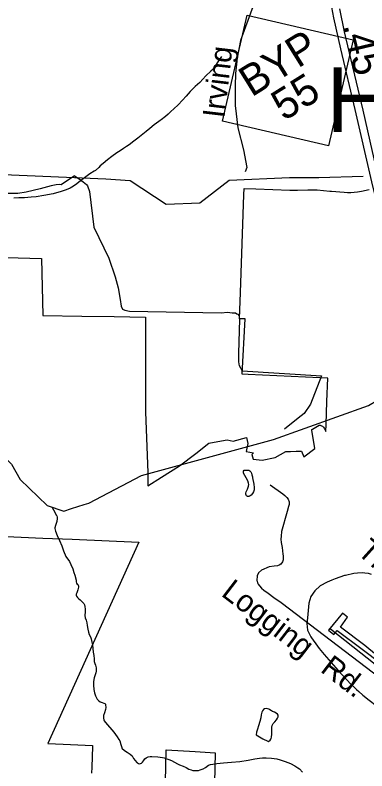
# Model space of a CAD drawing. Extents: x 2001466 to 31450019, y -30647475 to 847247.
# Drawn here: x 2042268 to 2045313, y 686891 to 693435 of the extents above; entities that cross this region are included whole.
import ezdxf

# ---------------------------------------------------------------- set-up
doc = ezdxf.new("R2010")
doc.units = 0
for name, color, linetype in [('Exist Boundary Political City Limit New', 7, 'Continuous'), ('Exist Civil Demographics City Label', 7, 'Continuous'), ('Exist Hydrographic Creek Single Shore', 7, 'Continuous'), ('Exist Hydrographic Misc Water Feature', 7, 'Continuous'), ('Exist Road Non-System Type 51', 7, 'Continuous'), ('Exist Road Non-System Type 51 Label', 7, 'Continuous'), ('Exist Road Primary NC Divided Attributed', 7, 'Continuous'), ('Exist Road Primary NC Service Mileage Hundredths English Label', 7, 'Continuous'), ('Exist Road Primary NC Shield CELL', 7, 'Continuous'), ('Exist Road Primary NC Shield Number Label', 7, 'Continuous'), ('Map Preparation Boundary City Limit Buffer Line', 7, 'Continuous'), ('Prop Road Primary Interstate Projected', 7, 'Continuous')]:
    doc.layers.add(name, color=color, linetype=linetype)

msp = doc.modelspace()

# ---------------------------------------------------------------- linework, layer by layer
at = {"layer": 'Exist Boundary Political City Limit New'}
for points in [[(2044835, 689846.6), (2044842.9, 689851.1), (2044900.8, 689884.4), (2044909.1, 689884.7), (2044914.5, 689882.5), (2044918.8, 689879.3), (2044927.8, 689876.4), (2044937.2, 689866.1), (2044942.6, 689859.2), (2044945, 689855.4), (2044948.5, 689847.6), (2044951.1, 689840.3), (2044956.9, 689830.8), (2044959, 689889.5), (2044966.4, 690089.1), (2044973.9, 690291.7), (2044969.4, 690291.9), (2044905.8, 690294.8), (2044284.5, 690323.2), (2044234.5, 690325.1), (2044260.4, 690805.1), (2044221.1, 690805.8), (2044210.4, 690805.9), (2044218.6, 691032.8), (2044249.2, 691880), (2044251.2, 691934.1), (2044351.2, 691930.2), (2044645.8, 691919.8), (2044675.8, 691919.2), (2044711.2, 691919.5), (2044802.9, 691921.9), (2044830, 691922.3), (2044856.1, 691921.9), (2044883.4, 691920.7), (2044992.6, 691911.9), (2045005.6, 691910.8), (2045115.2, 691901.7), (2045146.2, 691900), (2045174.2, 691900), (2045202.5, 691901.4), (2045232.8, 691904.6), (2045265.5, 691909.3), (2045333.8, 691924.2)], [(2041586, 691354.6), (2042495.8, 691328.9), (2042509.1, 690832.6), (2042845.2, 690828.6), (2043124.8, 690825.5), (2043395.8, 690819.6), (2043395.5, 690000), (2043416.9, 689473), (2043417.1, 689358), (2043536.1, 689433.8), (2043691.1, 689533.4), (2043833.6, 689637.8), (2043944.5, 689727.9), (2044023.9, 689742.9), (2044104.2, 689758), (2044154.9, 689746.1), (2044271.5, 689777.8), (2044283.2, 689725.4), (2044268.4, 689655.2), (2044331.5, 689644.1), (2044318, 689631), (2044328.2, 689590.5), (2044405.1, 689580.6), (2044518.8, 689604.4), (2044611.2, 689655.2), (2044652.2, 689657.8), (2044701.2, 689658.2), (2044747.1, 689658.6), (2044767.2, 689608.8), (2044861.4, 689681.7), (2044835.9, 689840.8), (2044835, 689846.6)], [(2042065.9, 688927.4), (2042508.8, 688906.5), (2042761.5, 688897.2), (2043340.4, 688872.5)], [(2043340.4, 688872.5), (2042551.2, 687128.4), (2042683.2, 687122.4), (2042937.9, 687110.8), (2042937.5, 687102), (2042931.9, 686923.6), (2042930.2, 686871.1)], [(2043566.8, 686655.9), (2043576.2, 687073.3), (2043826.9, 687057.7), (2043998.8, 687047.2), (2043966.8, 685614.4)]]:
    msp.add_lwpolyline(points, dxfattribs=at)
at = {"layer": 'Exist Hydrographic Creek Single Shore'}
msp.add_line((2042757.5, 689162.3), (2042866.1, 689196.4), dxfattribs=at)
for points in [[(2040587.1, 690437), (2041053.2, 690437.3), (2041195.1, 690404.9), (2041295.1, 690330.7), (2041462, 690320.7), (2041637.2, 690254.8), (2041745, 690147.6), (2041779.1, 690005.8), (2042238.2, 689547), (2042313, 689414.2), (2042547, 689189.7), (2042689.1, 689140.9), (2042757.5, 689162.3)], [(2042866.1, 689196.4), (2042905, 689208.6), (2043363.1, 689448.6), (2044504, 689760.1), (2045328.1, 690055.1), (2045714.7, 690286.8)], [(2047822.9, 684802.5), (2047762.9, 684808.5), (2047728.8, 684842), (2047654, 685083.1), (2047569.9, 685242.2), (2047378, 685449.5), (2047152.9, 685624.7), (2046968.9, 685848.3), (2046860.9, 686057.2), (2046727, 686266.6), (2046584.9, 686430.3), (2046425.9, 686689.4), (2046383.9, 686874), (2046383.9, 686998.7), (2046350.9, 687048.6), (2044999, 688119.4)]]:
    msp.add_lwpolyline(points, dxfattribs=at)
at = {"layer": 'Exist Hydrographic Misc Water Feature'}
for p, q in [((2045128.4, 688583.5), (2045120, 688581.6)), ((2044803.2, 688280.6), (2044798, 688216.6)), ((2044828, 688052), (2044833.1, 688041.8))]:
    msp.add_line(p, q, dxfattribs=at)
for points in [[(2044055.3, 693076.5), (2044023.3, 693030.5), (2043989.5, 692976.4), (2043981.5, 692966.4), (2043963.5, 692950.3), (2043919.6, 692910.3), (2043865.9, 692852.1), (2043825.9, 692816.1), (2043783.8, 692772), (2043750, 692734), (2043716.2, 692697.9), (2043678.2, 692657.8), (2043642.4, 692623.7), (2043616.3, 692599.8), (2043592.3, 692577.7), (2043570.4, 692557.6), (2043558.5, 692547.6), (2043544.3, 692535.6), (2043512.6, 692513.6), (2043472.6, 692485.5), (2043434.6, 692453.4), (2043402.7, 692427.4), (2043374.6, 692405.3), (2043330.7, 692369.3), (2043294.8, 692343.2), (2043254.8, 692313), (2043232.9, 692297), (2043206.8, 692281), (2043177.1, 692261), (2043149, 692242.9), (2043105.1, 692210.8), (2043069.2, 692182.7), (2043031.3, 692150.7), (2043005.3, 692128.7), (2042993.4, 692116.6), (2042965.5, 692090.6), (2042953.4, 692082.6), (2042915.5, 692060.5), (2042879.6, 692034.4), (2042835.5, 692000.4), (2042801.6, 691974.3), (2042773.6, 691954.3), (2042743.6, 691936.2), (2042709.8, 691922.1), (2042665.7, 691908.1), (2042597.8, 691887.9), (2042517.9, 691871.7), (2042450, 691861.6), (2042405.9, 691857.6), (2042349.9, 691851.4), (2042301.9, 691853.4), (2042257.8, 691849.3)], [(2044324.2, 689429.6), (2044334.2, 689373.7), (2044338.1, 689343.6), (2044336.3, 689325.6), (2044330.3, 689307.6), (2044322.3, 689293.7), (2044310.2, 689279.6), (2044302.2, 689273.6), (2044292.4, 689267.6), (2044284.4, 689265.6), (2044280.3, 689265.5), (2044272.3, 689271.5), (2044268.4, 689279.6), (2044266.3, 689287.6), (2044266.3, 689295.5), (2044268.4, 689307.5), (2044278.2, 689329.5), (2044288.3, 689357.5), (2044290.1, 689371.5), (2044288.3, 689381.5), (2044282.1, 689401.5), (2044268, 689429.5), (2044256.1, 689449.5), (2044246, 689469.5), (2044244, 689479.5), (2044246, 689485.5), (2044252, 689493.5), (2044257.9, 689495.5), (2044278, 689495.5), (2044292, 689493.5), (2044300, 689489.5), (2044308, 689479.6), (2044313.9, 689469.6), (2044318, 689455.6), (2044322.1, 689437.6), (2044324.2, 689429.6)], [(2042588.8, 689172.4), (2042613, 689132.4), (2042624.9, 689106.4), (2042629, 689098.4), (2042632.9, 689088.4), (2042632.9, 689076.4), (2042629, 689050.4), (2042617.1, 689016.4), (2042611.2, 688996.4), (2042611.2, 688988.4), (2042617.1, 688966.4), (2042631.2, 688928.5), (2042653.4, 688886.5), (2042671.4, 688840.5), (2042687.6, 688796.6), (2042707.5, 688746.6), (2042737.7, 688704.7), (2042751.6, 688678.8), (2042767.8, 688640.8), (2042777.9, 688608.8), (2042784, 688584.8), (2042795.9, 688542.9), (2042798, 688526.9), (2042800, 688516.9), (2042806, 688508.9), (2042814, 688500.9), (2042816, 688490.9), (2042818.1, 688482.9), (2042812.1, 688458.9), (2042802.3, 688432.9), (2042798.2, 688420.9), (2042798.2, 688412.8), (2042798.2, 688408.9), (2042800.2, 688402.9), (2042808.2, 688390.9), (2042816.2, 688382.9), (2042830.4, 688372.9), (2042844.3, 688361), (2042856.2, 688347), (2042864.2, 688339), (2042868.3, 688329), (2042872.4, 688313), (2042874.4, 688291), (2042874.4, 688269.1), (2042872.6, 688235.1), (2042874.4, 688217.1), (2042882.4, 688195.1), (2042888.6, 688173), (2042892.7, 688149.1), (2042896.8, 688119.1), (2042902.7, 688091.1), (2042910.7, 688071.1), (2042921, 688051.2), (2042926.9, 688035.2), (2042930.8, 688021.2), (2042937, 687983.2), (2042945.2, 687919.2), (2042949.1, 687891.2), (2042951.1, 687861.3), (2042953.2, 687839.3), (2042957.3, 687821.3), (2042963.2, 687807.3), (2042967.3, 687795.3), (2042969.4, 687783.3), (2042969.4, 687753.3), (2042967.3, 687739.3), (2042961.4, 687721.3), (2042953.6, 687697.3), (2042947.4, 687665.3), (2042945.6, 687633.3), (2042949.7, 687595.3), (2042955.8, 687567.3), (2042963.8, 687541.3), (2042971.8, 687523.4), (2042979.8, 687511.4), (2042994, 687497.4), (2043005.9, 687489.4), (2043021.9, 687483.5), (2043035.8, 687477.5), (2043043.8, 687473.5), (2043050, 687469.5), (2043051.8, 687461.5), (2043054.1, 687439.5), (2043052, 687423.5), (2043042, 687393.5), (2043034.2, 687371.5), (2043032.1, 687349.5), (2043036.2, 687331.5), (2043040.1, 687323.5), (2043050.2, 687309.6), (2043122.3, 687225.7), (2043138.3, 687205.8), (2043152.3, 687185.8), (2043166.4, 687161.8), (2043174.4, 687149.8), (2043184.5, 687119.8), (2043190.6, 687093.8), (2043192.7, 687085.9), (2043196.6, 687081.9), (2043222.6, 687062)], [(2045231.7, 688602.9), (2045201, 688600.1), (2045128.4, 688583.5)], [(2045231.7, 688602.9), (2045201, 688600.1), (2045128.4, 688583.5)], [(2045295.3, 688603.4), (2045272.9, 688606.8), (2045231.7, 688602.9)], [(2045295.3, 688603.4), (2045272.9, 688606.8), (2045231.7, 688602.9)], [(2045352.9, 688591.3), (2045326, 688598.8), (2045295.3, 688603.4)], [(2045352.9, 688591.3), (2045326, 688598.8), (2045295.3, 688603.4)], [(2045009.9, 688543.2), (2044969, 688526.1), (2044909, 688491.9)], [(2045009.9, 688543.2), (2044969, 688526.1), (2044909, 688491.9)], [(2045120, 688581.6), (2045038.2, 688555.1), (2045009.9, 688543.2)], [(2045120, 688581.6), (2045038.2, 688555.1), (2045009.9, 688543.2)], [(2044909, 688491.9), (2044861, 688450.7), (2044828, 688401.1)], [(2044909, 688491.9), (2044861, 688450.7), (2044828, 688401.1)], [(2044828, 688401.1), (2044810.7, 688344.1), (2044803.2, 688280.6)], [(2044828, 688401.1), (2044810.7, 688344.1), (2044803.2, 688280.6)], [(2044798, 688216.6), (2044791.9, 688167.3), (2044798.9, 688109.5), (2044828, 688052)], [(2044798, 688216.6), (2044791.9, 688167.3), (2044798.9, 688109.5), (2044828, 688052)], [(2045811.2, 687572.6), (2045836.8, 687604.8), (2045578.9, 687798.5), (2045558.8, 687772.3), (2045396.8, 687893.9), (2045294.7, 687977.9), (2045084.1, 688135.2), (2045144, 688221.4), (2045100.3, 688257.2), (2044980.3, 688109.1), (2045026.3, 688071.3), (2045054.3, 688107.2), (2045272.7, 687943.5), (2045434.9, 687821.9), (2045623, 687678.3), (2045792.9, 687550.7), (2045811.2, 687572.6)], [(2044833.1, 688041.8), (2044884, 687970), (2044899.5, 687951)], [(2044833.1, 688041.8), (2044884, 687970), (2044899.5, 687951)], [(2044899.5, 687951), (2044942, 687899.1), (2045064, 687760.6), (2045173.9, 687643.3), (2045205.5, 687612.8)], [(2044899.5, 687951), (2044942, 687899.1), (2045064, 687760.6), (2045173.9, 687643.3), (2045205.5, 687612.8)], [(2045205.5, 687612.8), (2045222.3, 687596.6), (2045243.4, 687577.5)], [(2045205.5, 687612.8), (2045222.3, 687596.6), (2045243.4, 687577.5)], [(2045243.4, 687577.5), (2045277, 687547.5), (2045332, 687501.9), (2045394.3, 687456.2)], [(2045243.4, 687577.5), (2045277, 687547.5), (2045332, 687501.9), (2045394.3, 687456.2)], [(2044412.3, 687168.2), (2044456.2, 687148.3), (2044462.2, 687146.3), (2044474.3, 687156.3), (2044480.2, 687164.3), (2044484.3, 687170.3), (2044488.2, 687184.3), (2044490, 687208.3), (2044490, 687234.3), (2044490, 687270.3), (2044493.9, 687284.3), (2044501.9, 687300.3), (2044515.9, 687316.3), (2044529.8, 687332.3), (2044537.8, 687346.4), (2044543.8, 687358.4), (2044543.8, 687372.4), (2044539.7, 687382.4), (2044527.8, 687390.4), (2044511.8, 687398.4), (2044495.8, 687406.3), (2044487.8, 687410.3), (2044473.8, 687418.2), (2044463.8, 687424.2), (2044453.8, 687428.2), (2044439.8, 687430.1), (2044425.7, 687428.1), (2044417.7, 687422.1), (2044409.7, 687412.1), (2044403.7, 687398.1), (2044397.8, 687376.1), (2044393.9, 687350.1), (2044386.1, 687318.1), (2044376, 687280.1), (2044366.2, 687252.1), (2044358.2, 687226), (2044354.1, 687202), (2044412.3, 687168.2)], [(2043222.6, 687062), (2043238.6, 687052), (2043264.7, 687036), (2043280.6, 687020), (2043292.7, 686998.1), (2043306.7, 686980), (2043320.8, 686964.2), (2043326.8, 686960.2), (2043336.8, 686954.2), (2043346.9, 686952.2), (2043352.8, 686954.2), (2043360.8, 686958.2), (2043370.7, 686966.2), (2043378.7, 686978.2), (2043390.8, 686994.2), (2043402.7, 687004.2), (2043418.6, 687012.3), (2043436.7, 687016.3), (2043450.6, 687016.4), (2043502.7, 687012.4), (2043542.7, 687006.5), (2043558.7, 687002.6), (2043580.8, 686996.6), (2043598.7, 686990.7), (2043620.8, 686980.7), (2043646.7, 686966.8), (2043672.7, 686950.8), (2043690.8, 686942.8), (2043722.7, 686932.9), (2043748.8, 686920.9), (2043772.8, 686907), (2043792.9, 686899), (2043806.8, 686895.1), (2043838.8, 686893.2), (2043854.8, 686895.2), (2043870.8, 686899.2), (2043894.8, 686909.2), (2043916.7, 686921.3), (2043942.8, 686939.3), (2043958.8, 686945.3), (2043978.6, 686949.4), (2044012.7, 686955.4), (2044072.6, 686961.5), (2044140.6, 686967.6), (2044212.6, 686971.8), (2044284.6, 686983.9), (2044342.6, 686996), (2044382.4, 687002.1), (2044410.5, 687004.2), (2044442.5, 687004.2), (2044488.4, 687000.3), (2044532.5, 686994.4), (2044562.4, 686986.5), (2044604.7, 686972.5), (2044650.6, 686954.7), (2044688.5, 686934.7), (2044714.6, 686918.8), (2044728.5, 686908.8), (2044756.8, 686880.9)]]:
    msp.add_lwpolyline(points, dxfattribs=at)
at = {"layer": 'Exist Road Non-System Type 51'}
for points in [[(2044411.3, 693828.3), (2044392.3, 693705.3), (2044368.5, 693627), (2044217.7, 693215.9), (2044191, 693063.7), (2044175.1, 692928.9), (2044173.4, 692822.9), (2044172.6, 692682.4), (2044172.2, 692652.6), (2044196.8, 692458.6), (2044244.2, 692267), (2044274.8, 692116.5), (2044258.1, 692079.2)], [(2042782.8, 692043.4), (2042668.3, 691964.9), (2042653.1, 691968.2), (2042623.6, 691965.1), (2042579.7, 691956.2), (2042484, 691930.1), (2042362.9, 691902.7), (2042293, 691891.3), (2042245.9, 691890), (2042202.7, 691891.3), (2042112.4, 691896.3), (2041843.4, 691911.6), (2041733.5, 691919.2), (2041690.1, 691915.8), (2041607.6, 691890.2), (2041509.8, 691854)], [(2042782.8, 692043.4), (2042822, 692015.9), (2042856.7, 691990.5), (2042885.7, 691968.7), (2042893.6, 691957.6), (2042912.1, 691906.9), (2042950.4, 691598.5)], [(2042950.4, 691598.5), (2043080.1, 691331.7), (2043134, 691168.3), (2043159.4, 691074.3), (2043177.5, 690972.3), (2043186.7, 690913.8), (2043196.8, 690889.4), (2043217.9, 690880.7), (2043257.9, 690870.7), (2044050.8, 690856.4), (2044105.5, 690862.1), (2044147.1, 690857.9), (2044175.5, 690856.9), (2044187.1, 690849.7), (2044194.8, 690844.3), (2044206.5, 690831.4), (2044207.7, 690819.4)], [(2044207.7, 690819.4), (2044209.2, 690803), (2044200.8, 690504.7), (2044202, 690462.9), (2044202.9, 690434.5), (2044205.4, 690413.7), (2044207.6, 690402.3), (2044232.5, 690355.2), (2044918.7, 690310.2)], [(2044918.7, 690310.2), (2044825.2, 690066.8), (2044768.8, 689986.6), (2044718.4, 689945.1), (2044599.7, 689850)], [(2044474.8, 689368.3), (2044585.2, 689290.1), (2044603, 689275.7), (2044620.6, 689257.3), (2044630.3, 689243.1), (2044639.8, 689221), (2044639.3, 689197), (2044635, 689179.1), (2044624.1, 689137.3), (2044574.6, 688964.3), (2044569.7, 688922.4), (2044569.2, 688896.4), (2044570.6, 688868.4), (2044579.7, 688824.2), (2044586.6, 688768), (2044588.3, 688754), (2044587.9, 688736), (2044587.6, 688718), (2044583.2, 688700.1), (2044566.8, 688680.4), (2044552.6, 688672.7), (2044538.5, 688667), (2044510.5, 688663.6), (2044468.3, 688656.4), (2044399.8, 688629.8), (2044375.3, 688606.3), (2044362.8, 688580.6), (2044359.9, 688540.6), (2044361.8, 688532.6), (2044365.5, 688520.5), (2044371.3, 688508.4), (2044383, 688494.2), (2044400.5, 688471.8), (2044422.2, 688455.4), (2044457.7, 688428.6), (2044506.9, 688393.6), (2044572.1, 688350.3), (2045673.9, 687508.5)]]:
    msp.add_lwpolyline(points, dxfattribs=at)
at = {"layer": 'Exist Road Primary NC Divided Attributed'}
for points in [[(2044951.7, 694316.9), (2044943.8, 694099.8), (2044964.9, 693752.8), (2044987.8, 693599.7), (2045024.4, 693410.1), (2045083, 693142.4), (2045209, 692616.6), (2045351.9, 691992.6), (2045392.5, 691826.9), (2045455.3, 691627.8), (2045564.2, 691342), (2045637.5, 691182.4), (2045694.2, 691071.8), (2045787.6, 690902.7), (2045894.3, 690733.7), (2046022.2, 690554.6), (2046110, 690435.6), (2046200, 690332.2), (2046283.4, 690236.5), (2046445.7, 690069.7), (2047026.3, 689553.6), (2047343.5, 689274), (2047635.7, 689015.7), (2047822.5, 688851.2)], [(2047871.5, 688899.5), (2047679.1, 689070.2), (2047399.6, 689316.2), (2047080.7, 689597.7), (2046781.4, 689861.7), (2046504.6, 690108.6), (2046373.4, 690243.2), (2046275.6, 690347.8), (2046172.2, 690469), (2046075.9, 690593.3), (2045958.8, 690758.1), (2045832.1, 690959.4), (2045725.4, 691157.4), (2045669.7, 691280.3), (2045626.4, 691375.4), (2045503.6, 691689), (2045451, 691877), (2045415.6, 692015.7), (2045362.4, 692254), (2045280.2, 692611), (2045118.9, 693291), (2045077.9, 693488.5)]]:
    msp.add_lwpolyline(points, dxfattribs=at)
at = {"layer": 'Exist Road Primary NC Shield CELL'}
msp.add_lwpolyline([(2044063.5, 692516.1), (2044276.7, 693433.5), (2045194.1, 693220.3), (2044980.9, 692302.9)], close=True, dxfattribs=at)
at = {"layer": 'Map Preparation Boundary City Limit Buffer Line'}
for points in [[(2044835, 689846.6), (2044842.9, 689851.1), (2044900.8, 689884.4), (2044909.1, 689884.7), (2044914.5, 689882.5), (2044918.8, 689879.3), (2044927.8, 689876.4), (2044937.2, 689866.1), (2044942.6, 689859.2), (2044945, 689855.4), (2044948.5, 689847.6), (2044951.1, 689840.3), (2044956.9, 689830.8), (2044959, 689889.5), (2044966.4, 690089.1), (2044973.9, 690291.7), (2044969.4, 690291.9), (2044905.8, 690294.8), (2044284.5, 690323.2), (2044234.5, 690325.1), (2044260.4, 690805.1), (2044221.1, 690805.8), (2044210.4, 690805.9), (2044218.6, 691032.8), (2044249.2, 691880), (2044251.2, 691934.1), (2044351.2, 691930.2), (2044645.8, 691919.8), (2044675.8, 691919.2), (2044711.2, 691919.5), (2044802.9, 691921.9), (2044830, 691922.3), (2044856.1, 691921.9), (2044883.4, 691920.7), (2044992.6, 691911.9), (2045005.6, 691910.8), (2045115.2, 691901.7), (2045146.2, 691900), (2045174.2, 691900), (2045202.5, 691901.4), (2045232.8, 691904.6), (2045265.5, 691909.3), (2045333.8, 691924.2)], [(2041586, 691354.6), (2042495.8, 691328.9), (2042509.1, 690832.6), (2042845.2, 690828.6), (2043124.8, 690825.5), (2043395.8, 690819.6), (2043395.5, 690000), (2043416.9, 689473), (2043417.1, 689358), (2043536.1, 689433.8), (2043691.1, 689533.4), (2043833.6, 689637.8), (2043944.5, 689727.9), (2044023.9, 689742.9), (2044104.2, 689758), (2044154.9, 689746.1), (2044271.5, 689777.8), (2044283.2, 689725.4), (2044268.4, 689655.2), (2044331.5, 689644.1), (2044318, 689631), (2044328.2, 689590.5), (2044405.1, 689580.6), (2044518.8, 689604.4), (2044611.2, 689655.2), (2044652.2, 689657.8), (2044701.2, 689658.2), (2044747.1, 689658.6), (2044767.2, 689608.8), (2044861.4, 689681.7), (2044835.9, 689840.8), (2044835, 689846.6)], [(2042065.9, 688927.4), (2042508.8, 688906.5), (2042761.5, 688897.2), (2043340.4, 688872.5)], [(2043340.4, 688872.5), (2042551.2, 687128.4), (2042683.2, 687122.4), (2042937.9, 687110.8), (2042937.5, 687102), (2042931.9, 686923.6), (2042930.2, 686871.1)], [(2043566.8, 686655.9), (2043576.2, 687073.3), (2043826.9, 687057.7), (2043998.8, 687047.2), (2043966.8, 685614.4)]]:
    msp.add_lwpolyline(points, dxfattribs=at)
at = {"layer": 'Prop Road Primary Interstate Projected'}
msp.add_lwpolyline([(2039184.3, 695090.2), (2039914.3, 693606.2), (2040470.6, 692620.7), (2040806.6, 692249.7), (2041142.7, 692099), (2043052.5, 692017.2), (2043262.9, 692002.1), (2043576.2, 691797.5), (2043865.9, 691809.1), (2044120.9, 692006.2), (2044642.3, 692029.4), (2044897.3, 692029.4), (2045279.7, 692041)], dxfattribs=at)

# ---------------------------------------------------------------- texts
at = {"layer": 'Exist Civil Demographics City Label'}
msp.add_text('Holly Springs', height=560, dxfattribs=at).set_placement((2044964.4, 692422.3))
at = {"layer": 'Exist Road Non-System Type 51 Label'}
for s, rotation, p in [('Irving', 83.27252, (2044079.4, 692538)), ('Troller Bluffs Dr.', 317.99066, (2045219.8, 688777.2)), ('Logging', 322.53259, (2044043.2, 688413.1)), ('Rd.', 322.53259, (2044901.5, 687755.3))]:
    msp.add_text(s, height=190, rotation=rotation, dxfattribs=at).set_placement(p)
at = {"layer": 'Exist Road Primary NC Service Mileage Hundredths English Label'}
msp.add_text('.45', height=250, rotation=283.33897, dxfattribs=at).set_placement((2045105.8, 693346.7))
at = {"layer": 'Exist Road Primary NC Shield Number Label'}
for s, p in [('BYP', (2044314.2, 692720.5)), ('55', (2044594.6, 692512.9))]:
    msp.add_text(s, height=265, rotation=31.91803, dxfattribs=at).set_placement(p)

doc.saveas('drawing.dxf')
